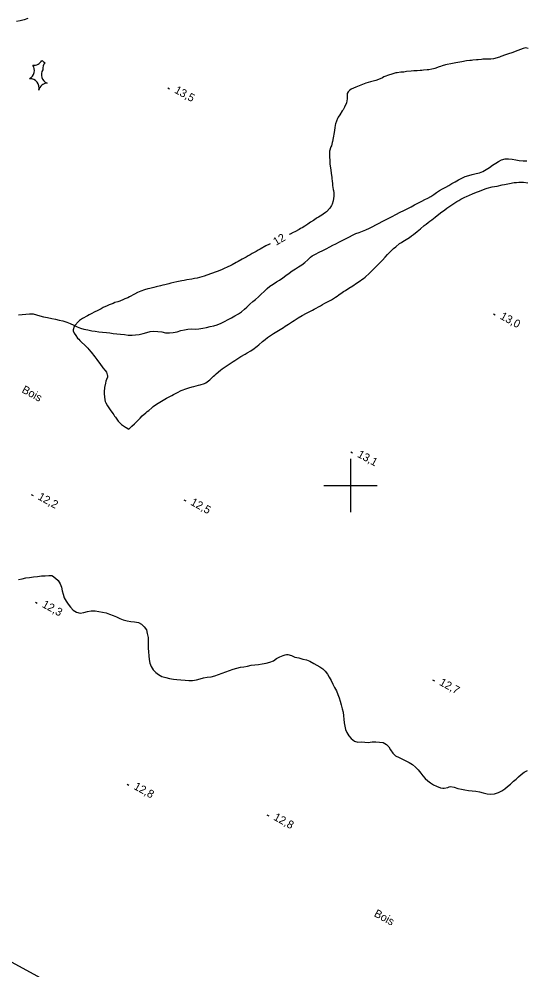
# Model space of a CAD drawing. Extents: x 219136 to 222520, y 5421589 to 5424530.
# Drawn here: x 219475.9 to 219665.7, y 5422818.4 to 5423174.7 of the extents above; entities that cross this region are included whole.
import ezdxf

# ---------------------------------------------------------------- set-up
doc = ezdxf.new("R2010")
doc.units = 0
for name, color, linetype in [('Level 2', 7, 'Continuous'), ('Level 3', 7, 'Continuous'), ('Level 4', 7, 'Continuous'), ('Level 44', 7, 'Continuous'), ('Level 60', 7, 'Continuous'), ('Level 61', 7, 'Continuous')]:
    doc.layers.add(name, color=color, linetype=linetype)

msp = doc.modelspace()

# ---------------------------------------------------------------- linework, layer by layer
at = {"layer": 'Level 2'}
for points in [[(219479.22, 5423174.94), (219477.8, 5423174.39), (219476.37, 5423174.07), (219474.93, 5423173.8)], [(219666.57, 5423163.74), (219665.56, 5423163.9), (219664.69, 5423163.71), (219662.61, 5423163), (219660.36, 5423162.12), (219659.2, 5423161.66), (219658.07, 5423161.26), (219656.33, 5423160.64), (219655.78, 5423160.44), (219653.59, 5423159.82), (219652.5, 5423159.68), (219651.39, 5423159.65), (219650.81, 5423159.65), (219649.61, 5423159.64), (219649.01, 5423159.6), (219647.77, 5423159.49), (219647.14, 5423159.42), (219645.87, 5423159.3), (219645.25, 5423159.25), (219644.64, 5423159.21), (219643.42, 5423159.03), (219641.73, 5423158.72), (219639.5, 5423158.29), (219638.88, 5423158.19), (219638.22, 5423158.1), (219637.54, 5423157.99), (219636.2, 5423157.73), (219635.56, 5423157.58), (219634.31, 5423157.19), (219633.73, 5423156.98), (219633.19, 5423156.77), (219631.62, 5423156.2), (219631.09, 5423156.05), (219630.51, 5423155.92), (219629.31, 5423155.74), (219628.7, 5423155.68), (219627.39, 5423155.54), (219626.76, 5423155.49), (219626.13, 5423155.44), (219624.93, 5423155.38), (219623.77, 5423155.3), (219622.68, 5423155.24), (219621.02, 5423155.03), (219620.47, 5423154.93), (219619.92, 5423154.88), (219618.86, 5423154.8), (219617.45, 5423154.62), (219617.02, 5423154.55), (219616.61, 5423154.45), (219615.1, 5423153.92), (219614.66, 5423153.8), (219612.54, 5423153.02), (219611.99, 5423152.75), (219610.5, 5423152.07), (219609.5, 5423151.76), (219609, 5423151.61), (219608.5, 5423151.49), (219607.46, 5423151.26), (219605.75, 5423150.75), (219605.13, 5423150.51), (219603.89, 5423150), (219603.26, 5423149.73), (219601.99, 5423149.24), (219600.26, 5423148.42), (219599.78, 5423148.12), (219599.1, 5423147.51), (219598.79, 5423146.82), (219598.73, 5423145.77), (219598.72, 5423145.43), (219598.73, 5423144.78), (219598.49, 5423143.33), (219597.72, 5423141.66), (219597.2, 5423140.76), (219596.92, 5423140.31), (219596.02, 5423138.89), (219595.4, 5423137.91), (219595.11, 5423137.43), (219594.35, 5423135.49), (219594.25, 5423134.97), (219594.13, 5423133.93), (219593.86, 5423132.26), (219593.49, 5423130.21)], [(219593.49, 5423130.21), (219593.23, 5423128.85), (219593.2, 5423128.44), (219592.93, 5423127.27), (219592.6, 5423126.79), (219592.11, 5423125.2), (219592.09, 5423124.66), (219592.1, 5423123.49), (219592.21, 5423121.41), (219592.31, 5423120.47), (219592.56, 5423118.87), (219592.65, 5423118.26), (219592.8, 5423116.88), (219592.98, 5423115.48), (219593.06, 5423114.81), (219593.13, 5423114.16), (219593.26, 5423112.95), (219593.32, 5423112.41), (219593.53, 5423110.88), (219593.6, 5423110.44), (219593.72, 5423109.64), (219593.79, 5423108.8), (219593.79, 5423108.31), (219593.5, 5423106.59), (219593.13, 5423105.4), (219592.88, 5423104.85), (219592.27, 5423103.83), (219591.06, 5423102.55), (219590.63, 5423102.21), (219589.72, 5423101.58), (219589.26, 5423101.29), (219588, 5423100.53), (219587.57, 5423100.28), (219587.12, 5423099.98), (219586.12, 5423099.3), (219585.08, 5423098.56), (219584.52, 5423098.19), (219583.98, 5423097.82), (219582.92, 5423097.13), (219581.86, 5423096.52), (219581.32, 5423096.21), (219580.78, 5423095.89), (219579.13, 5423095.05), (219578.56, 5423094.75), (219577.36, 5423094.18), (219577.05, 5423094.03)], [(219653.95, 5423111.99), (219654.9, 5423112.16), (219656.79, 5423112.56), (219657.73, 5423112.78), (219659.49, 5423113.12), (219661.24, 5423113.44), (219662.12, 5423113.53), (219662.99, 5423113.59), (219664.74, 5423113.58), (219666.38, 5423113.38)], [(219552, 5423043.67), (219552.64, 5423044.14), (219554.6, 5423045.44), (219555.28, 5423045.91), (219556.01, 5423046.38), (219556.75, 5423046.85), (219557.49, 5423047.32), (219558.23, 5423047.79), (219558.98, 5423048.26), (219560.52, 5423049.19), (219561.27, 5423049.63), (219562.69, 5423050.47), (219563.98, 5423051.34), (219564.57, 5423051.77), (219565.09, 5423052.21), (219565.63, 5423052.65), (219567.11, 5423053.92), (219568, 5423054.7), (219568.92, 5423055.4), (219570, 5423056.12), (219571.17, 5423056.88), (219571.77, 5423057.26), (219572.99, 5423058.06), (219573.63, 5423058.46), (219574.86, 5423059.21), (219575.52, 5423059.6), (219576.16, 5423060.01), (219576.85, 5423060.45), (219578.26, 5423061.37), (219578.97, 5423061.8), (219580.41, 5423062.73), (219581.93, 5423063.61), (219583.47, 5423064.48), (219584.25, 5423064.88), (219585.72, 5423065.61), (219586.46, 5423066), (219587.19, 5423066.4), (219587.97, 5423066.86), (219588.76, 5423067.31), (219589.58, 5423067.77), (219590.42, 5423068.22), (219592.09, 5423069.13), (219592.89, 5423069.57), (219594.37, 5423070.49), (219595.05, 5423070.94), (219595.68, 5423071.39), (219596.86, 5423072.21), (219597.44, 5423072.59), (219598.08, 5423073.02), (219599.41, 5423073.91), (219600.82, 5423074.78), (219602.24, 5423075.71), (219603.63, 5423076.63), (219604.29, 5423077.09), (219604.9, 5423077.57), (219605.52, 5423078.05), (219607.16, 5423079.53), (219607.63, 5423080), (219608.08, 5423080.49), (219609.47, 5423081.84), (219610.91, 5423083.31), (219611.96, 5423084.39), (219612.98, 5423085.5), (219613.88, 5423086.48), (219614.27, 5423086.89), (219615.77, 5423088.34), (219616.16, 5423088.71), (219616.95, 5423089.43), (219618.38, 5423090.67), (219618.81, 5423090.93), (219619.28, 5423091.14), (219620.26, 5423091.75), (219622.04, 5423092.85), (219622.83, 5423093.46), (219623.57, 5423094), (219624.94, 5423095.08), (219625.54, 5423095.59), (219626.19, 5423096.17), (219627.65, 5423097.32), (219628.37, 5423097.89), (219629.08, 5423098.44), (219629.74, 5423098.97), (219630.41, 5423099.47), (219631.71, 5423100.51), (219633.74, 5423102.09), (219635.32, 5423103.25), (219636.1, 5423103.87), (219638.38, 5423105.4), (219639.87, 5423106.31), (219640.62, 5423106.76), (219641.35, 5423107.2), (219642.8, 5423107.94), (219643.48, 5423108.25), (219645.65, 5423109.21), (219647.17, 5423109.84), (219647.91, 5423110.14), (219649.52, 5423110.76), (219650.37, 5423111.07), (219651.24, 5423111.39), (219653.03, 5423111.82), (219653.95, 5423111.99)], [(219569.91, 5423090.53), (219569.69, 5423090.43), (219568.28, 5423089.71), (219566.12, 5423088.5), (219565.39, 5423088.1), (219564.66, 5423087.69), (219563.16, 5423086.88), (219562.41, 5423086.42), (219561.67, 5423085.99), (219560.93, 5423085.54), (219560.2, 5423085.09), (219559.46, 5423084.7), (219557.97, 5423083.89), (219557.23, 5423083.51), (219555.7, 5423082.68), (219554.91, 5423082.27), (219554.11, 5423081.89), (219552.48, 5423081.18), (219551.65, 5423080.82), (219550.03, 5423080.17), (219547.63, 5423079.27), (219545.17, 5423078.44), (219543.46, 5423077.91), (219542.55, 5423077.7), (219541.61, 5423077.51), (219540.64, 5423077.31), (219538.7, 5423076.97), (219537.75, 5423076.8), (219536.8, 5423076.63), (219535.03, 5423076.24), (219532.73, 5423075.72), (219532.02, 5423075.56), (219530.51, 5423075.16), (219529.7, 5423074.97), (219528.88, 5423074.82), (219527.18, 5423074.42), (219526.4, 5423074.2), (219524.86, 5423073.82), (219524.15, 5423073.65), (219522.82, 5423073.25), (219521.51, 5423072.81), (219520.27, 5423072.26), (219519.08, 5423071.61), (219517.22, 5423070.6), (219516.61, 5423070.32), (219515.47, 5423069.85), (219514.97, 5423069.66), (219513.69, 5423069.04), (219512.87, 5423068.83), (219511.79, 5423068.46)], [(219511.79, 5423068.46), (219511.1, 5423068.2), (219510.36, 5423067.92), (219509.61, 5423067.63), (219508.85, 5423067.31), (219507.37, 5423066.6), (219506.61, 5423066.18), (219505.09, 5423065.39), (219504.32, 5423065), (219502.85, 5423064.26), (219502.17, 5423063.92), (219501.51, 5423063.58), (219499.67, 5423062.54), (219498.59, 5423061.75), (219498.11, 5423061.37), (219496.76, 5423059.91), (219496.55, 5423059.55), (219496.19, 5423058.3), (219496.22, 5423057.87), (219496.55, 5423057), (219497.15, 5423056.11), (219497.83, 5423055.2), (219498.24, 5423054.72), (219498.66, 5423054.25), (219499.13, 5423053.76), (219500.59, 5423052.42), (219501.59, 5423051.47), (219502.07, 5423050.94), (219502.95, 5423049.85), (219504.21, 5423048.21), (219504.61, 5423047.71), (219505.01, 5423047.21), (219506.43, 5423045.33), (219507.04, 5423044.46), (219507.29, 5423044.06), (219508.11, 5423043.03), (219508.58, 5423042.46), (219508.92, 5423041.45), (219508.97, 5423041.15), (219509, 5423040.53), (219508.61, 5423039.61), (219508.44, 5423039.02), (219508.26, 5423038.28), (219507.95, 5423036.7), (219507.79, 5423035.06), (219507.78, 5423034.24), (219508.02, 5423032.06), (219508.17, 5423031.49), (219508.38, 5423030.99), (219509.05, 5423029.81), (219509.27, 5423029.45), (219509.8, 5423028.73), (219510.07, 5423028.32), (219511.01, 5423026.92), (219511.34, 5423026.44), (219511.67, 5423025.98), (219511.99, 5423025.51), (219513.03, 5423024.11), (219513.83, 5423023.22), (219514.25, 5423022.83), (219514.64, 5423022.51), (219515.73, 5423021.87), (219516.02, 5423021.69), (219517.02, 5423021.11), (219517.32, 5423021.46), (219518.08, 5423022.18), (219519.13, 5423023.07), (219519.48, 5423023.38), (219520.88, 5423024.85), (219521.24, 5423025.24), (219522, 5423026.01), (219523.39, 5423027.18), (219523.9, 5423027.62), (219524.45, 5423028.09), (219525.58, 5423029.04), (219526.16, 5423029.53), (219527.38, 5423030.45), (219527.99, 5423030.85), (219528.61, 5423031.21), (219529.22, 5423031.57), (219531.09, 5423032.62), (219533.08, 5423033.64), (219533.79, 5423034.02), (219534.51, 5423034.43), (219535.21, 5423034.84), (219536.6, 5423035.55), (219538.75, 5423036.3), (219539.41, 5423036.53), (219540.74, 5423036.88), (219541.37, 5423037.05), (219543.13, 5423037.55), (219543.67, 5423037.69), (219545.28, 5423038.17), (219545.79, 5423038.44), (219546.32, 5423038.75), (219547.37, 5423039.55), (219548.74, 5423040.89), (219549.22, 5423041.34), (219549.71, 5423041.79), (219551.36, 5423043.2), (219552, 5423043.67)]]:
    msp.add_lwpolyline(points, dxfattribs=at)
at = {"layer": 'Level 3'}
for p, q in [((219531.56, 5423148.99), (219532.26, 5423148.61)), ((219653.51, 5423064.29), (219654.21, 5423063.9)), ((219600.07, 5423012.55), (219600.77, 5423012.16)), ((219480.42, 5422996.64), (219481.12, 5422996.26)), ((219537.59, 5422994.61), (219538.29, 5422994.22)), ((219482.01, 5422956.3), (219482.71, 5422955.92)), ((219630.76, 5422927.09), (219631.46, 5422926.71)), ((219516.33, 5422888.1), (219517.03, 5422887.72)), ((219568.67, 5422876.59), (219569.37, 5422876.21))]:
    msp.add_line(p, q, dxfattribs=at)
at = {"layer": 'Level 4'}
for points in [[(219585.63, 5423085.96), (219586.88, 5423086.6), (219588.3, 5423087.33), (219589.64, 5423088.02), (219590.89, 5423088.66), (219592.25, 5423089.37), (219593.43, 5423089.97), (219594.55, 5423090.55), (219595.84, 5423091.21), (219597.09, 5423091.86), (219598.32, 5423092.49), (219599.58, 5423093.11), (219600.76, 5423093.71), (219601.99, 5423094.32), (219603.24, 5423094.79), (219604.46, 5423095.22), (219605.71, 5423095.75), (219607.09, 5423096.37), (219608.34, 5423097.01), (219609.45, 5423097.59), (219610.74, 5423098.25), (219611.88, 5423098.84), (219613.31, 5423099.57), (219614.42, 5423100.15), (219615.65, 5423100.78), (219616.92, 5423101.43), (219618.62, 5423102.31), (219619.94, 5423102.99), (219621.46, 5423103.77), (219622.73, 5423104.42), (219624, 5423105.08), (219625.46, 5423105.83), (219626.66, 5423106.45), (219627.84, 5423107.05), (219628.97, 5423107.64), (219630.14, 5423108.27), (219631.17, 5423109), (219632.2, 5423109.79), (219633.33, 5423110.51), (219634.48, 5423111.11), (219635.67, 5423111.71), (219636.85, 5423112.38), (219637.93, 5423113.05), (219639.17, 5423113.78), (219640.46, 5423114.44), (219641.71, 5423115.09), (219642.97, 5423115.71), (219644.26, 5423116.11), (219645.62, 5423116.43), (219647.12, 5423116.81), (219648.35, 5423117.15), (219649.55, 5423117.66), (219650.8, 5423118.3), (219652.06, 5423119.09), (219653.23, 5423120.01), (219654.37, 5423120.74), (219655.45, 5423121.38), (219656.56, 5423121.95), (219657.93, 5423122.37), (219659.18, 5423122.39), (219660.5, 5423122.23), (219661.85, 5423121.95), (219663.22, 5423121.74), (219664.61, 5423121.62), (219666.01, 5423121.62)], [(219515.37, 5423056.5), (219516.78, 5423056.28), (219518.2, 5423056.24), (219519.54, 5423056.37), (219520.89, 5423056.57), (219522.35, 5423056.9), (219523.76, 5423057.33), (219524.97, 5423057.69), (219526.32, 5423057.81), (219527.82, 5423057.64), (219529.3, 5423057.49), (219530.7, 5423057.2), (219532.26, 5423057.12), (219533.56, 5423057.23), (219535.12, 5423057.59), (219536.49, 5423057.98), (219537.86, 5423058.27), (219539.12, 5423058.47), (219540.39, 5423058.61), (219541.78, 5423058.59), (219543.19, 5423058.66), (219544.74, 5423058.94), (219546.11, 5423059.18), (219547.48, 5423059.5), (219548.87, 5423059.84), (219550.12, 5423060.11), (219551.59, 5423060.78), (219552.82, 5423061.41), (219554.21, 5423062.13), (219555.4, 5423062.75), (219556.72, 5423063.51), (219558.02, 5423064.25), (219559.22, 5423065.07), (219560.27, 5423065.98), (219561.22, 5423066.83), (219562.32, 5423067.93), (219563.42, 5423068.87), (219564.46, 5423069.68), (219565.54, 5423070.62), (219566.56, 5423071.62), (219567.62, 5423072.7), (219568.74, 5423073.75), (219569.82, 5423074.61), (219571.06, 5423075.37), (219572.35, 5423076.24), (219573.41, 5423076.93), (219574.65, 5423077.8), (219575.77, 5423078.59), (219576.98, 5423079.47), (219578.22, 5423080.34), (219579.37, 5423081.09), (219580.57, 5423081.85), (219581.76, 5423082.62), (219582.92, 5423083.47), (219583.99, 5423084.47), (219585.02, 5423085.46), (219585.63, 5423085.96)], [(219475.74, 5423063.86), (219477.06, 5423064.01), (219478.42, 5423064.12), (219479.79, 5423064.22), (219481.14, 5423064.22), (219482.46, 5423063.94), (219483.67, 5423063.55), (219485.09, 5423063.13), (219486.52, 5423062.84), (219488.15, 5423062.53), (219489.5, 5423062.27), (219490.94, 5423061.95), (219492.28, 5423061.66), (219493.78, 5423061.14), (219494.99, 5423060.64), (219496.42, 5423060), (219497.7, 5423059.39), (219498.95, 5423058.9), (219500.16, 5423058.55), (219501.71, 5423058.22), (219503.14, 5423057.94), (219504.41, 5423057.74), (219505.75, 5423057.55), (219507.15, 5423057.41), (219508.58, 5423057.31), (219509.89, 5423057.15), (219511.16, 5423056.89), (219512.53, 5423056.73), (219513.93, 5423056.63), (219515.37, 5423056.5)], [(219475.67, 5422964.72), (219477.04, 5422965.04), (219478.45, 5422965.32), (219479.85, 5422965.48), (219481.33, 5422965.72), (219482.81, 5422965.89), (219484.32, 5422966.11), (219485.62, 5422966.15), (219487.05, 5422966.29), (219488.17, 5422966.2), (219488.41, 5422966.08), (219489.56, 5422965.26), (219490.58, 5422964.31), (219491.33, 5422963.12), (219491.78, 5422961.84), (219492.05, 5422960.5), (219492.38, 5422959.19), (219492.83, 5422957.81), (219493.49, 5422956.57), (219494.31, 5422955.47), (219495.16, 5422954.33), (219496.21, 5422953.24), (219497.39, 5422952.44), (219498.76, 5422952.15), (219500.14, 5422952.4), (219501.53, 5422952.76), (219502.96, 5422952.98), (219504.43, 5422953.01), (219505.8, 5422952.71), (219507.17, 5422952.52), (219508.46, 5422952.26), (219509.81, 5422951.77), (219511.15, 5422951.28), (219512.42, 5422950.71), (219513.68, 5422950.1), (219514.91, 5422949.64), (219516.32, 5422949.27), (219517.72, 5422949.05), (219519.14, 5422948.9), (219520.56, 5422948.63), (219521.76, 5422948.06), (219522.78, 5422947.06), (219523.59, 5422945.85), (219523.92, 5422944.5), (219524.2, 5422943.05), (219524.29, 5422941.76), (219524.27, 5422940.49), (219524.24, 5422939.07), (219524.36, 5422937.61), (219524.51, 5422936.17), (219524.64, 5422934.75), (219524.87, 5422933.39), (219525.39, 5422932.16), (219526.16, 5422930.94), (219527.12, 5422929.83), (219528.17, 5422929.08), (219529.38, 5422928.37), (219530.83, 5422927.97), (219532.2, 5422927.7), (219533.73, 5422927.41), (219535.03, 5422927.3)], [(219535.03, 5422927.3), (219536.5, 5422927.13), (219538.1, 5422927.03), (219539.48, 5422926.91), (219540.87, 5422926.94), (219542.29, 5422927.18), (219543.67, 5422927.53), (219545.01, 5422927.9), (219546.38, 5422928.1), (219547.84, 5422928.31), (219549.25, 5422928.69), (219550.59, 5422929.14), (219551.97, 5422929.61), (219553.32, 5422930.17), (219554.71, 5422930.7), (219556.1, 5422931.11), (219557.45, 5422931.56), (219558.76, 5422931.89), (219560.08, 5422932.02), (219561.46, 5422932.23), (219562.8, 5422932.58), (219564.19, 5422932.75), (219565.58, 5422932.9), (219566.98, 5422933.09), (219568.37, 5422933.38), (219569.76, 5422933.73), (219571.12, 5422934.25), (219572.27, 5422935.11), (219573.5, 5422935.79), (219574.79, 5422936.28), (219575.5, 5422936.5)], [(219575.5, 5422936.5), (219576.01, 5422936.64), (219576.52, 5422936.58), (219577.86, 5422936.22), (219579.18, 5422935.68), (219580.66, 5422935.37), (219582.15, 5422934.93), (219583.52, 5422934.59), (219584.75, 5422934.13), (219586.25, 5422933.3), (219587.45, 5422932.6), (219588.55, 5422932.01), (219589.6, 5422931.27), (219590.55, 5422930.36), (219591.37, 5422929.31), (219592.06, 5422928.19), (219592.73, 5422926.88), (219593.41, 5422925.57), (219594.07, 5422924.28), (219594.73, 5422923), (219595.32, 5422921.71), (219595.78, 5422920.41), (219596.19, 5422919.11), (219596.54, 5422917.78), (219596.91, 5422916.3), (219597.2, 5422915.05), (219597.38, 5422913.68), (219597.51, 5422912.37), (219597.68, 5422911.09), (219597.87, 5422909.81), (219598.16, 5422908.58), (219598.61, 5422907.38), (219599.34, 5422906.19), (219600.27, 5422905.12), (219601.52, 5422904.22), (219602.73, 5422903.85), (219604.01, 5422903.87), (219605.39, 5422903.79), (219606.65, 5422903.72), (219608.08, 5422903.87), (219609.44, 5422903.93), (219610.82, 5422903.85), (219612.18, 5422903.63), (219613.45, 5422902.94), (219614.38, 5422902.05), (219615.04, 5422900.91), (219615.82, 5422899.65), (219616.84, 5422898.63), (219618.22, 5422897.99), (219619.53, 5422897.43), (219620.77, 5422896.81), (219621.99, 5422896.17), (219623.19, 5422895.38), (219624.38, 5422894.4), (219625.36, 5422893.37), (219626.31, 5422892.2), (219627.1, 5422891.17), (219627.96, 5422890.2), (219628.92, 5422889.34), (219629.9, 5422888.5), (219631.05, 5422887.8), (219632.22, 5422887.3), (219633.66, 5422886.71), (219634.54, 5422886.53), (219635.04, 5422886.59)], [(219635.04, 5422886.59), (219636.48, 5422886.83), (219636.98, 5422887.02), (219637.49, 5422887.14), (219638.84, 5422886.93), (219640.19, 5422886.4), (219641.55, 5422886.12), (219642.81, 5422885.92), (219644.22, 5422885.73), (219645.51, 5422885.55), (219646.9, 5422885.41), (219648.25, 5422885.18), (219649.69, 5422884.84), (219651.2, 5422884.47), (219652.6, 5422884.32), (219653.94, 5422884.46), (219655.37, 5422884.94), (219656.64, 5422885.6), (219657.82, 5422886.35), (219658.8, 5422887.14), (219659.92, 5422888.11), (219661.06, 5422889.14), (219662.04, 5422889.94), (219662.96, 5422890.79), (219663.93, 5422891.66), (219665.02, 5422892.51), (219666.25, 5422893.17)]]:
    msp.add_lwpolyline(points, dxfattribs=at)
at = {"layer": 'Level 44'}
for centre, start, end in [((219481.45, 5423160.9), 262.7166, 331.2842), ((219487.13, 5423161.48), 220.3262, 244.5432), ((219478.2, 5423155.45), 297.9037, 35.6979), ((219487.71, 5423153.95), 149.051, 247.1652), ((219488.19, 5423156.01), 137.3609, 184.5432), ((219479.94, 5423148.92), 346.0307, 91.981), ((219486.69, 5423147.31), 95.4371, 167.1398)]:
    msp.add_arc(centre, 3.46, start, end, dxfattribs=at)
at = {"layer": 'Level 60'}
msp.add_lwpolyline([(219164.83, 5422989.67), (219989.85, 5424500.03), (222033.74, 5423383.57), (221208.72, 5421873.21)], close=True, dxfattribs=at)
at = {"layer": 'Level 61'}
for points in [[(219600, 5423010), (219600, 5423000), (219600, 5422990)], [(219590, 5423000), (219600, 5423000), (219610, 5423000)]]:
    msp.add_lwpolyline(points, dxfattribs=at)

# ---------------------------------------------------------------- texts
at = {"layer": 'Level 2'}
msp.add_text('12', height=3, rotation=30.5003, dxfattribs=at).set_placement((219572.11, 5423089.74))
at = {"layer": 'Level 3'}
for s, p in [('13,5', (219533.8, 5423147.26)), ('13,0', (219655.75, 5423062.55)), ('13,1', (219602.31, 5423010.81)), ('12,2', (219482.66, 5422994.91)), ('12,5', (219539.83, 5422992.87)), ('12,3', (219484.25, 5422954.56)), ('12,7', (219633, 5422925.36)), ('12,8', (219518.57, 5422886.36)), ('12,8', (219570.91, 5422874.85))]:
    msp.add_text(s, height=3, rotation=331.383, dxfattribs=at).set_placement(p)
at = {"layer": 'Level 44'}
for p in [(219476.65, 5423034.98), (219608.55, 5422838.7)]:
    msp.add_text('Bois', height=3, rotation=331.3547, dxfattribs=at).set_placement(p)

doc.saveas('drawing.dxf')
